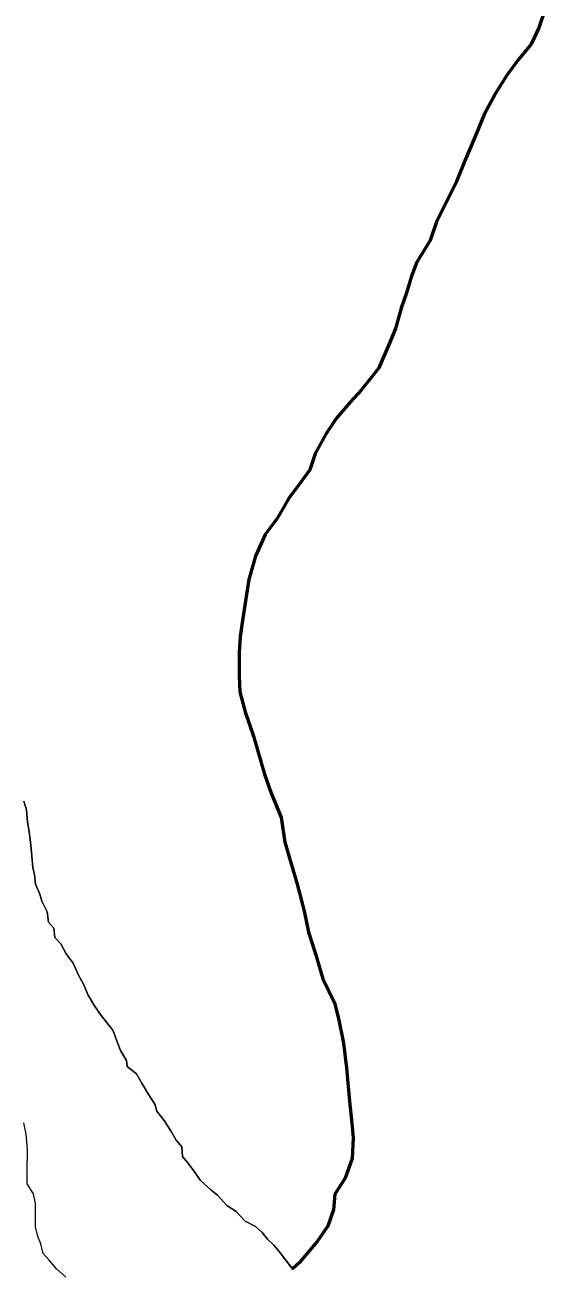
# Model space of a CAD drawing. Extents: x 553962 to 842807, y 8883888 to 9032388.
# Drawn here: x 806623.9 to 806792, y 9014295.4 to 9014697.3 of the extents above; entities that cross this region are included whole.
import ezdxf

# ---------------------------------------------------------------- set-up
doc = ezdxf.new("R2010")
doc.units = 0
doc.header["$LTSCALE"] = 200
for name, color, linetype, lineweight in [('23', 7, 'Continuous', 13), ('24', 7, 'Continuous', 25), ('25', 7, 'Continuous', 13), ('57', 7, 'Continuous', 13)]:
    doc.layers.add(name, color=color, linetype=linetype, lineweight=lineweight)

msp = doc.modelspace()

# ---------------------------------------------------------------- linework, layer by layer
at = {"layer": '23'}
for points in [[(806644.4, 9014383.9), (806642.9, 9014387.4), (806641.2, 9014390.4), (806639.5, 9014394.2), (806637.3, 9014397.2), (806635.5, 9014400.5), (806633.6, 9014402.5), (806633.3, 9014405.5), (806631.6, 9014407.5), (806631.1, 9014410.8), (806629.4, 9014414.3), (806628.7, 9014416.5), (806627.4, 9014419.8), (806627, 9014422.8), (806626.5, 9014425.1), (806626.2, 9014428.8), (806625.8, 9014432.3), (806625.3, 9014436.8), (806624.8, 9014439.8), (806624.4, 9014443.8), (806623.6, 9014446.6)], [(806710.5, 9014295.3), (806706.1, 9014301.1), (806704.3, 9014303.1), (806702.3, 9014305.1), (806700.6, 9014307.2), (806698.4, 9014309.2), (806695.1, 9014310.9), (806692.2, 9014314), (806689.2, 9014316), (806686.2, 9014319.3), (806684, 9014321), (806680.5, 9014324.1), (806678.5, 9014327.1), (806676.5, 9014329.8), (806674.8, 9014331.8), (806674.6, 9014334.9), (806672.8, 9014337.1), (806671.1, 9014340.1), (806668.9, 9014343.4), (806666.6, 9014346.4), (806665.9, 9014348.7), (806663.7, 9014352), (806661.7, 9014355.5), (806660, 9014358.5), (806657, 9014360.8), (806656.8, 9014362.8), (806654.8, 9014366), (806652.3, 9014372.6), (806648.6, 9014377.3), (806646.4, 9014380.4), (806644.4, 9014383.9)]]:
    msp.add_lwpolyline(points, dxfattribs=at)
at = {"layer": '24', "lineweight": 53}
msp.add_lwpolyline([(806792, 9014702.4), (806790, 9014696.4), (806787.5, 9014691.1), (806783.4, 9014686.1), (806779.7, 9014681.2), (806776.1, 9014675.4), (806772.3, 9014668.4), (806769.8, 9014662.4), (806766.3, 9014653.9), (806763.2, 9014646.2), (806756.9, 9014633.7), (806754.9, 9014627.7), (806750.6, 9014620.7), (806748.8, 9014616.2), (806747.1, 9014610.5), (806745.5, 9014605.8), (806743.7, 9014599.3), (806741.7, 9014594.5), (806738.2, 9014586.3), (806732.6, 9014579.3), (806729.1, 9014575.6), (806724.6, 9014570.3), (806721.1, 9014565.1), (806717.8, 9014559.1), (806716, 9014553.6), (806712.2, 9014548.4), (806709.2, 9014544.4), (806705.4, 9014537.9), (806701.6, 9014532.7), (806698.4, 9014525.7), (806696.3, 9014518.2), (806694.3, 9014505.7), (806693.5, 9014499.7), (806693.2, 9014494.7), (806693.2, 9014486.9), (806693.4, 9014481.9), (806695.1, 9014475.4), (806697.8, 9014467.6), (806701.3, 9014455.3), (806703.5, 9014449.1), (806706.7, 9014441.3), (806707.9, 9014433.3), (806709.9, 9014426.3), (806711.9, 9014419.8), (806714.1, 9014411), (806715.5, 9014404.2), (806717.8, 9014397.2), (806720.2, 9014389.2), (806723.9, 9014381.4), (806725.2, 9014376.4), (806726.9, 9014368.4), (806727.8, 9014360.4), (806728.3, 9014355.6), (806728.8, 9014349.6), (806729.5, 9014342.6), (806730, 9014337.8), (806729.7, 9014331.1), (806727.4, 9014324.8), (806724.1, 9014319.6), (806723.6, 9014314.6), (806721.8, 9014309.3), (806718.3, 9014304.3), (806712.5, 9014297.4), (806710.4, 9014295.5)], dxfattribs=at)
at = {"layer": '25'}
for points in [[(806623.6, 9014446.6), (806624.4, 9014443.8), (806624.8, 9014439.8), (806625.3, 9014436.8), (806625.8, 9014432.3), (806626.2, 9014428.8), (806626.5, 9014425.1), (806627, 9014422.8), (806627.4, 9014419.8), (806628.7, 9014416.5), (806629.4, 9014414.3), (806631.1, 9014410.8), (806631.6, 9014407.5), (806633.3, 9014405.5), (806633.6, 9014402.5), (806635.5, 9014400.5), (806637.3, 9014397.2), (806639.5, 9014394.2), (806641.2, 9014390.4), (806642.9, 9014387.4), (806644.4, 9014383.9)], [(806644.4, 9014383.9), (806646.4, 9014380.4), (806648.6, 9014377.3), (806652.3, 9014372.6), (806654.8, 9014366), (806656.8, 9014362.8), (806657, 9014360.8), (806660, 9014358.5), (806661.7, 9014355.5), (806663.7, 9014352), (806665.9, 9014348.7), (806666.6, 9014346.4), (806668.9, 9014343.4), (806671.1, 9014340.1), (806672.8, 9014337.1), (806674.6, 9014334.9), (806674.8, 9014331.8), (806676.5, 9014329.8), (806678.5, 9014327.1), (806680.5, 9014324.1), (806684, 9014321), (806686.2, 9014319.3), (806689.2, 9014316), (806692.2, 9014314), (806695.1, 9014310.9), (806698.4, 9014309.2), (806700.6, 9014307.2), (806702.3, 9014305.1), (806704.3, 9014303.1), (806706.1, 9014301.1), (806710.5, 9014295.3)], [(806637.2, 9014292.8), (806634, 9014295.6), (806631.8, 9014298.3), (806629.8, 9014300.4), (806629.1, 9014303.6), (806628.1, 9014305.9), (806627.3, 9014309.1), (806627.4, 9014312.1), (806627.4, 9014314.1), (806627.4, 9014316.6), (806626.7, 9014319.7), (806624.7, 9014322.9), (806624.7, 9014324.9), (806624.7, 9014326.9), (806624.8, 9014333.9), (806624.3, 9014339), (806623.6, 9014342.7)]]:
    msp.add_lwpolyline(points, dxfattribs=at)
at = {"layer": '57'}
for points in [[(806792, 9014702.4), (806790, 9014696.4), (806787.5, 9014691.1), (806783.4, 9014686.1), (806779.7, 9014681.2), (806776.1, 9014675.4), (806772.3, 9014668.4), (806769.8, 9014662.4), (806766.3, 9014653.9), (806763.2, 9014646.2), (806756.9, 9014633.7), (806754.9, 9014627.7), (806750.6, 9014620.7), (806748.8, 9014616.2), (806747.1, 9014610.5), (806745.5, 9014605.8), (806743.7, 9014599.3), (806741.7, 9014594.5), (806738.2, 9014586.3), (806732.6, 9014579.3), (806729.1, 9014575.6), (806724.6, 9014570.3), (806721.1, 9014565.1), (806717.8, 9014559.1), (806716, 9014553.6), (806712.2, 9014548.4), (806709.2, 9014544.4), (806705.4, 9014537.9), (806701.6, 9014532.7), (806698.4, 9014525.7), (806696.3, 9014518.2), (806694.3, 9014505.7), (806693.5, 9014499.7), (806693.2, 9014494.7), (806693.2, 9014486.9), (806693.4, 9014481.9), (806695.1, 9014475.4), (806697.8, 9014467.6), (806701.3, 9014455.3), (806703.5, 9014449.1), (806706.7, 9014441.3), (806707.9, 9014433.3), (806709.9, 9014426.3), (806711.9, 9014419.8), (806714.1, 9014411), (806715.5, 9014404.2), (806717.8, 9014397.2), (806720.2, 9014389.2), (806723.9, 9014381.4), (806725.2, 9014376.4), (806726.9, 9014368.4), (806727.8, 9014360.4), (806728.3, 9014355.6), (806728.8, 9014349.6), (806729.5, 9014342.6), (806730, 9014337.8), (806729.7, 9014331.1), (806727.4, 9014324.8), (806724.1, 9014319.6), (806723.6, 9014314.6), (806721.8, 9014309.3), (806718.3, 9014304.3), (806712.5, 9014297.4), (806710.4, 9014295.5)], [(806710.4, 9014295.5), (806712.5, 9014297.4), (806718.3, 9014304.3), (806721.8, 9014309.3), (806723.6, 9014314.6), (806724.1, 9014319.6), (806727.4, 9014324.8), (806729.7, 9014331.1), (806730, 9014337.8), (806729.5, 9014342.6), (806728.8, 9014349.6), (806728.3, 9014355.6), (806727.8, 9014360.4), (806726.9, 9014368.4), (806725.2, 9014376.4), (806723.9, 9014381.4), (806720.2, 9014389.2), (806717.8, 9014397.2), (806715.5, 9014404.2), (806714.1, 9014411), (806711.9, 9014419.8), (806709.9, 9014426.3), (806707.9, 9014433.3), (806706.7, 9014441.3), (806703.5, 9014449.1), (806701.3, 9014455.3), (806697.8, 9014467.6), (806695.1, 9014475.4), (806693.4, 9014481.9), (806693.2, 9014486.9), (806693.2, 9014494.7), (806693.5, 9014499.7), (806694.3, 9014505.7), (806696.3, 9014518.2), (806698.4, 9014525.7), (806701.6, 9014532.7), (806705.4, 9014537.9), (806709.2, 9014544.4), (806712.2, 9014548.4), (806716, 9014553.6), (806717.8, 9014559.1), (806721.1, 9014565.1), (806724.6, 9014570.3), (806729.1, 9014575.6), (806732.6, 9014579.3), (806738.2, 9014586.3), (806741.7, 9014594.5), (806743.7, 9014599.3), (806745.5, 9014605.8), (806747.1, 9014610.5), (806748.8, 9014616.2), (806750.6, 9014620.7), (806754.9, 9014627.7), (806756.9, 9014633.7), (806763.2, 9014646.2), (806766.3, 9014653.9), (806769.8, 9014662.4), (806772.3, 9014668.4), (806776.1, 9014675.4), (806779.7, 9014681.2), (806783.4, 9014686.1), (806787.5, 9014691.1), (806790, 9014696.4), (806792, 9014702.4)], [(806710.4, 9014295.5), (806712.5, 9014297.4), (806718.3, 9014304.3), (806721.8, 9014309.3), (806723.6, 9014314.6), (806724.1, 9014319.6), (806727.4, 9014324.8), (806729.7, 9014331.1), (806730, 9014337.8), (806729.5, 9014342.6), (806728.8, 9014349.6), (806728.3, 9014355.6), (806727.8, 9014360.4), (806726.9, 9014368.4), (806725.2, 9014376.4), (806723.9, 9014381.4), (806720.2, 9014389.2), (806717.8, 9014397.2), (806715.5, 9014404.2), (806714.1, 9014411), (806711.9, 9014419.8), (806709.9, 9014426.3), (806707.9, 9014433.3), (806706.7, 9014441.3), (806703.5, 9014449.1), (806701.3, 9014455.3), (806697.8, 9014467.6), (806695.1, 9014475.4), (806693.4, 9014481.9), (806693.2, 9014486.9), (806693.2, 9014494.7), (806693.5, 9014499.7), (806694.3, 9014505.7), (806696.3, 9014518.2), (806698.4, 9014525.7), (806701.6, 9014532.7), (806705.4, 9014537.9), (806709.2, 9014544.4), (806712.2, 9014548.4), (806716, 9014553.6), (806717.8, 9014559.1), (806721.1, 9014565.1), (806724.6, 9014570.3), (806729.1, 9014575.6), (806732.6, 9014579.3), (806738.2, 9014586.3), (806741.7, 9014594.5), (806743.7, 9014599.3), (806745.5, 9014605.8), (806747.1, 9014610.5), (806748.8, 9014616.2), (806750.6, 9014620.7), (806754.9, 9014627.7), (806756.9, 9014633.7), (806763.2, 9014646.2), (806766.3, 9014653.9), (806769.8, 9014662.4), (806772.3, 9014668.4), (806776.1, 9014675.4), (806779.7, 9014681.2), (806783.4, 9014686.1), (806787.5, 9014691.1), (806790, 9014696.4), (806792, 9014702.4)], [(806623.6, 9014446.6), (806624.4, 9014443.8), (806624.8, 9014439.8), (806625.3, 9014436.8), (806625.8, 9014432.3), (806626.2, 9014428.8), (806626.5, 9014425.1), (806627, 9014422.8), (806627.4, 9014419.8), (806628.7, 9014416.5), (806629.4, 9014414.3), (806631.1, 9014410.8), (806631.6, 9014407.5), (806633.3, 9014405.5), (806633.6, 9014402.5), (806635.5, 9014400.5), (806637.3, 9014397.2), (806639.5, 9014394.2), (806641.2, 9014390.4), (806642.9, 9014387.4), (806644.4, 9014383.9)], [(806644.4, 9014383.9), (806646.4, 9014380.4), (806648.6, 9014377.3), (806652.3, 9014372.6), (806654.8, 9014366), (806656.8, 9014362.8), (806657, 9014360.8), (806660, 9014358.5), (806661.7, 9014355.5), (806663.7, 9014352), (806665.9, 9014348.7), (806666.6, 9014346.4), (806668.9, 9014343.4), (806671.1, 9014340.1), (806672.8, 9014337.1), (806674.6, 9014334.9), (806674.8, 9014331.8), (806676.5, 9014329.8), (806678.5, 9014327.1), (806680.5, 9014324.1), (806684, 9014321), (806686.2, 9014319.3), (806689.2, 9014316), (806692.2, 9014314), (806695.1, 9014310.9), (806698.4, 9014309.2), (806700.6, 9014307.2), (806702.3, 9014305.1), (806704.3, 9014303.1), (806706.1, 9014301.1), (806710.4, 9014295.5)]]:
    msp.add_lwpolyline(points, dxfattribs=at)

doc.saveas('drawing.dxf')
